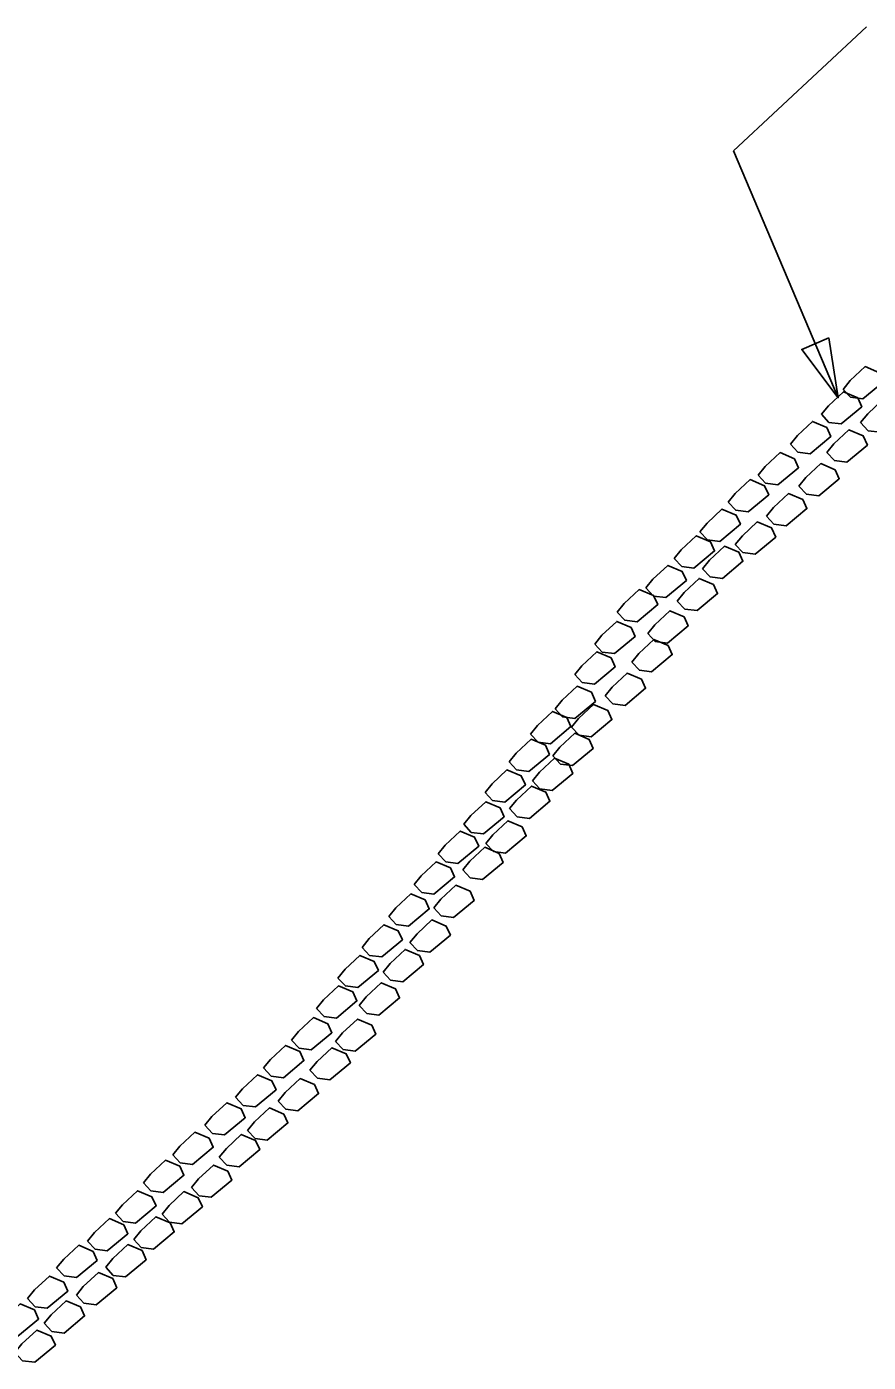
# Model space of a CAD drawing. Extents: x 2384780 to 2405432, y 547869 to 573706.
# Drawn here: x 2399052.3 to 2399124, y 560744.2 to 560857.9 of the extents above; entities that cross this region are included whole.
import ezdxf

# ---------------------------------------------------------------- set-up
doc = ezdxf.new("R2010")
doc.units = 0
doc.layers.add('Old_Level_20', color=7, linetype='Continuous')
doc.layers.add('Old_Level_5', color=7, linetype='Continuous')

msp = doc.modelspace()

# ---------------------------------------------------------------- linework, layer by layer
at = {"layer": 'Old_Level_20'}
msp.add_line((2399121.43, 560826.34), (2399112.51, 560847.35), dxfattribs=at)
msp.add_lwpolyline([(2399120.62, 560831.43), (2399121.43, 560826.34), (2399118.32, 560830.45)], close=True, dxfattribs=at)
for points in [[(2399121.85, 560827.05), (2399122.45, 560827.79), (2399123.72, 560828.98), (2399124.94, 560828.46), (2399125.29, 560827.69), (2399123.53, 560826.23), (2399122.49, 560826.37), (2399121.85, 560827.05)], [(2399120, 560824.93), (2399120.6, 560825.66), (2399121.87, 560826.85), (2399123.09, 560826.33), (2399123.44, 560825.57), (2399121.69, 560824.11), (2399120.64, 560824.24), (2399120, 560824.93)], [(2399123.34, 560824.22), (2399123.94, 560824.96), (2399125.21, 560826.15), (2399126.43, 560825.63), (2399126.78, 560824.86), (2399125.03, 560823.4), (2399123.98, 560823.53), (2399123.34, 560824.22)], [(2399117.36, 560822.39), (2399117.96, 560823.13), (2399119.23, 560824.32), (2399120.45, 560823.8), (2399120.8, 560823.03), (2399119.04, 560821.57), (2399118, 560821.71), (2399117.36, 560822.39)], [(2399120.47, 560821.67), (2399121.06, 560822.41), (2399122.34, 560823.59), (2399123.56, 560823.08), (2399123.91, 560822.31), (2399122.15, 560820.85), (2399121.11, 560820.98), (2399120.47, 560821.67)], [(2399114.61, 560819.74), (2399115.21, 560820.47), (2399116.48, 560821.66), (2399117.7, 560821.14), (2399118.05, 560820.37), (2399116.29, 560818.91), (2399115.25, 560819.05), (2399114.61, 560819.74)], [(2399118.08, 560818.8), (2399118.68, 560819.54), (2399119.95, 560820.73), (2399121.17, 560820.21), (2399121.52, 560819.44), (2399119.77, 560817.98), (2399118.72, 560818.12), (2399118.08, 560818.8)], [(2399112.07, 560817.44), (2399112.67, 560818.18), (2399113.94, 560819.37), (2399115.16, 560818.85), (2399115.51, 560818.08), (2399113.75, 560816.62), (2399112.71, 560816.76), (2399112.07, 560817.44)], [(2399115.32, 560816.26), (2399115.92, 560817), (2399117.19, 560818.18), (2399118.41, 560817.67), (2399118.76, 560816.9), (2399117.01, 560815.44), (2399115.96, 560815.57), (2399115.32, 560816.26)], [(2399109.66, 560814.93), (2399110.26, 560815.66), (2399111.53, 560816.85), (2399112.75, 560816.33), (2399113.1, 560815.56), (2399111.34, 560814.1), (2399110.3, 560814.24), (2399109.66, 560814.93)], [(2399112.67, 560813.84), (2399113.27, 560814.58), (2399114.54, 560815.77), (2399115.76, 560815.25), (2399116.11, 560814.48), (2399114.36, 560813.02), (2399113.31, 560813.16), (2399112.67, 560813.84)], [(2399107.47, 560812.66), (2399108.07, 560813.39), (2399109.34, 560814.58), (2399110.56, 560814.06), (2399110.91, 560813.3), (2399109.15, 560811.84), (2399108.11, 560811.97), (2399107.47, 560812.66)], [(2399109.88, 560811.77), (2399110.48, 560812.51), (2399111.75, 560813.69), (2399112.97, 560813.18), (2399113.32, 560812.41), (2399111.57, 560810.95), (2399110.52, 560811.08), (2399109.88, 560811.77)], [(2399105.06, 560810.14), (2399105.66, 560810.88), (2399106.93, 560812.06), (2399108.15, 560811.55), (2399108.5, 560810.78), (2399106.75, 560809.32), (2399105.7, 560809.45), (2399105.06, 560810.14)], [(2399107.72, 560809.03), (2399108.32, 560809.77), (2399109.59, 560810.96), (2399110.81, 560810.44), (2399111.16, 560809.67), (2399109.41, 560808.21), (2399108.36, 560808.35), (2399107.72, 560809.03)], [(2399102.62, 560808.09), (2399103.22, 560808.83), (2399104.49, 560810.01), (2399105.71, 560809.5), (2399106.06, 560808.73), (2399104.3, 560807.27), (2399103.26, 560807.4), (2399102.62, 560808.09)], [(2399105.21, 560806.27), (2399105.81, 560807.01), (2399107.09, 560808.2), (2399108.31, 560807.68), (2399108.65, 560806.91), (2399106.9, 560805.45), (2399105.86, 560805.59), (2399105.21, 560806.27)], [(2399100.7, 560805.37), (2399101.3, 560806.11), (2399102.57, 560807.29), (2399103.79, 560806.78), (2399104.14, 560806.01), (2399102.38, 560804.55), (2399101.34, 560804.68), (2399100.7, 560805.37)], [(2399099, 560802.79), (2399099.6, 560803.52), (2399100.87, 560804.71), (2399102.09, 560804.19), (2399102.44, 560803.42), (2399100.68, 560801.96), (2399099.64, 560802.1), (2399099, 560802.79)], [(2399103.86, 560803.83), (2399104.46, 560804.57), (2399105.73, 560805.75), (2399106.95, 560805.24), (2399107.3, 560804.47), (2399105.54, 560803.01), (2399104.5, 560803.14), (2399103.86, 560803.83)], [(2399101.59, 560800.97), (2399102.19, 560801.71), (2399103.46, 560802.89), (2399104.68, 560802.38), (2399105.03, 560801.61), (2399103.28, 560800.15), (2399102.23, 560800.28), (2399101.59, 560800.97)], [(2399097.32, 560799.85), (2399097.92, 560800.59), (2399099.2, 560801.77), (2399100.42, 560801.26), (2399100.76, 560800.49), (2399099.01, 560799.03), (2399097.96, 560799.16), (2399097.32, 560799.85)], [(2399098.72, 560798.3), (2399099.32, 560799.04), (2399100.6, 560800.23), (2399101.82, 560799.71), (2399102.16, 560798.94), (2399100.41, 560797.48), (2399099.37, 560797.62), (2399098.72, 560798.3)], [(2399095.24, 560797.71), (2399095.84, 560798.44), (2399097.11, 560799.63), (2399098.33, 560799.11), (2399098.68, 560798.34), (2399096.93, 560796.88), (2399095.88, 560797.02), (2399095.24, 560797.71)], [(2399093.41, 560795.35), (2399094.01, 560796.08), (2399095.28, 560797.27), (2399096.5, 560796.75), (2399096.85, 560795.98), (2399095.09, 560794.52), (2399094.05, 560794.66), (2399093.41, 560795.35)], [(2399097.13, 560795.84), (2399097.73, 560796.58), (2399099.01, 560797.77), (2399100.23, 560797.25), (2399100.57, 560796.48), (2399098.82, 560795.02), (2399097.78, 560795.15), (2399097.13, 560795.84)], [(2399095.4, 560793.72), (2399096, 560794.46), (2399097.27, 560795.65), (2399098.49, 560795.13), (2399098.84, 560794.36), (2399097.09, 560792.9), (2399096.04, 560793.04), (2399095.4, 560793.72)], [(2399091.36, 560792.74), (2399091.96, 560793.47), (2399093.23, 560794.66), (2399094.45, 560794.14), (2399094.8, 560793.37), (2399093.04, 560791.91), (2399092, 560792.05), (2399091.36, 560792.74)], [(2399093.45, 560791.36), (2399094.05, 560792.09), (2399095.33, 560793.28), (2399096.55, 560792.76), (2399096.89, 560791.99), (2399095.14, 560790.53), (2399094.1, 560790.67), (2399093.45, 560791.36)], [(2399089.55, 560790.03), (2399090.15, 560790.76), (2399091.42, 560791.95), (2399092.64, 560791.43), (2399092.99, 560790.66), (2399091.24, 560789.2), (2399090.19, 560789.34), (2399089.55, 560790.03)], [(2399091.43, 560788.4), (2399092.03, 560789.13), (2399093.3, 560790.32), (2399094.52, 560789.8), (2399094.87, 560789.03), (2399093.11, 560787.57), (2399092.07, 560787.71), (2399091.43, 560788.4)], [(2399087.38, 560787.52), (2399087.98, 560788.26), (2399089.25, 560789.45), (2399090.47, 560788.93), (2399090.82, 560788.16), (2399089.06, 560786.7), (2399088.02, 560786.84), (2399087.38, 560787.52)], [(2399089.47, 560786.14), (2399090.07, 560786.88), (2399091.34, 560788.07), (2399092.56, 560787.55), (2399092.91, 560786.78), (2399091.16, 560785.32), (2399090.11, 560785.46), (2399089.47, 560786.14)], [(2399085.33, 560784.91), (2399085.93, 560785.65), (2399087.2, 560786.84), (2399088.42, 560786.32), (2399088.77, 560785.55), (2399087.01, 560784.09), (2399085.97, 560784.23), (2399085.33, 560784.91)], [(2399087, 560782.92), (2399087.59, 560783.65), (2399088.87, 560784.84), (2399090.09, 560784.32), (2399090.44, 560783.55), (2399088.68, 560782.09), (2399087.64, 560782.23), (2399087, 560782.92)], [(2399083.17, 560782.18), (2399083.77, 560782.92), (2399085.04, 560784.1), (2399086.26, 560783.59), (2399086.61, 560782.82), (2399084.85, 560781.36), (2399083.81, 560781.49), (2399083.17, 560782.18)], [(2399080.89, 560779.55), (2399081.49, 560780.29), (2399082.76, 560781.48), (2399083.98, 560780.96), (2399084.33, 560780.19), (2399082.57, 560778.73), (2399081.53, 560778.87), (2399080.89, 560779.55)], [(2399084.97, 560779.96), (2399085.57, 560780.69), (2399086.84, 560781.88), (2399088.06, 560781.36), (2399088.41, 560780.59), (2399086.65, 560779.13), (2399085.61, 560779.27), (2399084.97, 560779.96)], [(2399078.84, 560776.94), (2399079.44, 560777.68), (2399080.71, 560778.87), (2399081.93, 560778.35), (2399082.28, 560777.58), (2399080.52, 560776.12), (2399079.48, 560776.26), (2399078.84, 560776.94)], [(2399082.68, 560777.45), (2399083.28, 560778.18), (2399084.55, 560779.37), (2399085.77, 560778.85), (2399086.12, 560778.08), (2399084.36, 560776.62), (2399083.32, 560776.76), (2399082.68, 560777.45)], [(2399077.02, 560774.35), (2399077.62, 560775.09), (2399078.89, 560776.27), (2399080.11, 560775.76), (2399080.46, 560774.99), (2399078.71, 560773.53), (2399077.66, 560773.66), (2399077.02, 560774.35)], [(2399080.65, 560774.6), (2399081.25, 560775.34), (2399082.52, 560776.53), (2399083.74, 560776.01), (2399084.09, 560775.24), (2399082.33, 560773.78), (2399081.29, 560773.92), (2399080.65, 560774.6)], [(2399074.89, 560771.65), (2399075.49, 560772.38), (2399076.76, 560773.57), (2399077.98, 560773.05), (2399078.33, 560772.28), (2399076.57, 560770.82), (2399075.53, 560770.96), (2399074.89, 560771.65)], [(2399078.63, 560771.53), (2399079.23, 560772.26), (2399080.5, 560773.45), (2399081.72, 560772.93), (2399082.07, 560772.16), (2399080.31, 560770.7), (2399079.27, 560770.84), (2399078.63, 560771.53)], [(2399072.5, 560769.28), (2399073.1, 560770.01), (2399074.38, 560771.2), (2399075.6, 560770.68), (2399075.94, 560769.91), (2399074.19, 560768.45), (2399073.15, 560768.59), (2399072.5, 560769.28)], [(2399076.46, 560769.09), (2399077.06, 560769.82), (2399078.33, 560771.01), (2399079.55, 560770.49), (2399079.9, 560769.73), (2399078.15, 560768.27), (2399077.1, 560768.4), (2399076.46, 560769.09)], [(2399070.13, 560766.79), (2399070.72, 560767.52), (2399072, 560768.71), (2399073.22, 560768.19), (2399073.57, 560767.43), (2399071.81, 560765.97), (2399070.77, 560766.1), (2399070.13, 560766.79)], [(2399073.75, 560766.46), (2399074.34, 560767.2), (2399075.62, 560768.38), (2399076.84, 560767.87), (2399077.19, 560767.1), (2399075.43, 560765.64), (2399074.39, 560765.77), (2399073.75, 560766.46)], [(2399067.51, 560764.4), (2399068.11, 560765.14), (2399069.38, 560766.32), (2399070.6, 560765.81), (2399070.95, 560765.04), (2399069.19, 560763.58), (2399068.15, 560763.71), (2399067.51, 560764.4)], [(2399071.14, 560763.96), (2399071.73, 560764.69), (2399073.01, 560765.88), (2399074.23, 560765.36), (2399074.58, 560764.6), (2399072.82, 560763.14), (2399071.78, 560763.27), (2399071.14, 560763.96)], [(2399064.78, 560761.89), (2399065.38, 560762.63), (2399066.65, 560763.81), (2399067.87, 560763.3), (2399068.22, 560762.53), (2399066.47, 560761.07), (2399065.42, 560761.2), (2399064.78, 560761.89)], [(2399068.74, 560761.7), (2399069.34, 560762.44), (2399070.61, 560763.62), (2399071.83, 560763.11), (2399072.18, 560762.34), (2399070.42, 560760.88), (2399069.38, 560761.01), (2399068.74, 560761.7)], [(2399062.28, 560759.51), (2399062.88, 560760.25), (2399064.15, 560761.43), (2399065.37, 560760.92), (2399065.72, 560760.15), (2399063.96, 560758.69), (2399062.92, 560758.82), (2399062.28, 560759.51)], [(2399066.37, 560759.1), (2399066.97, 560759.84), (2399068.24, 560761.02), (2399069.46, 560760.51), (2399069.81, 560759.74), (2399068.05, 560758.28), (2399067.01, 560758.41), (2399066.37, 560759.1)], [(2399059.91, 560756.91), (2399060.51, 560757.64), (2399061.78, 560758.83), (2399063, 560758.31), (2399063.35, 560757.54), (2399061.59, 560756.08), (2399060.55, 560756.22), (2399059.91, 560756.91)], [(2399063.86, 560756.83), (2399064.46, 560757.57), (2399065.73, 560758.76), (2399066.95, 560758.24), (2399067.3, 560757.47), (2399065.54, 560756.01), (2399064.5, 560756.15), (2399063.86, 560756.83)], [(2399057.52, 560754.53), (2399058.12, 560755.27), (2399059.39, 560756.46), (2399060.61, 560755.94), (2399060.96, 560755.17), (2399059.2, 560753.71), (2399058.16, 560753.85), (2399057.52, 560754.53)], [(2399061.46, 560754.69), (2399062.05, 560755.43), (2399063.33, 560756.62), (2399064.55, 560756.1), (2399064.9, 560755.33), (2399063.14, 560753.87), (2399062.1, 560754.01), (2399061.46, 560754.69)], [(2399054.89, 560752.26), (2399055.49, 560753), (2399056.77, 560754.19), (2399057.99, 560753.67), (2399058.33, 560752.9), (2399056.58, 560751.44), (2399055.54, 560751.58), (2399054.89, 560752.26)], [(2399059.07, 560752.32), (2399059.67, 560753.06), (2399060.94, 560754.25), (2399062.16, 560753.73), (2399062.51, 560752.96), (2399060.75, 560751.5), (2399059.71, 560751.63), (2399059.07, 560752.32)], [(2399052.41, 560749.65), (2399053.01, 560750.39), (2399054.28, 560751.57), (2399055.5, 560751.06), (2399055.85, 560750.29), (2399054.09, 560748.83), (2399053.05, 560748.96), (2399052.41, 560749.65)], [(2399056.57, 560749.94), (2399057.16, 560750.68), (2399058.44, 560751.87), (2399059.66, 560751.35), (2399060.01, 560750.58), (2399058.25, 560749.12), (2399057.21, 560749.25), (2399056.57, 560749.94)], [(2399049.91, 560747.27), (2399050.5, 560748.01), (2399051.78, 560749.19), (2399053, 560748.68), (2399053.35, 560747.91), (2399051.59, 560746.45), (2399050.55, 560746.58), (2399049.91, 560747.27)], [(2399053.83, 560747.55), (2399054.43, 560748.28), (2399055.7, 560749.47), (2399056.92, 560748.95), (2399057.27, 560748.18), (2399055.52, 560746.72), (2399054.47, 560746.86), (2399053.83, 560747.55)], [(2399051.34, 560745.05), (2399051.94, 560745.79), (2399053.21, 560746.97), (2399054.43, 560746.46), (2399054.78, 560745.69), (2399053.02, 560744.23), (2399051.98, 560744.36), (2399051.34, 560745.05)]]:
    msp.add_lwpolyline(points, dxfattribs=at)
at = {"layer": 'Old_Level_5'}
msp.add_line((2399123.84, 560857.92), (2399112.51, 560847.35), dxfattribs=at)

doc.saveas('drawing.dxf')
